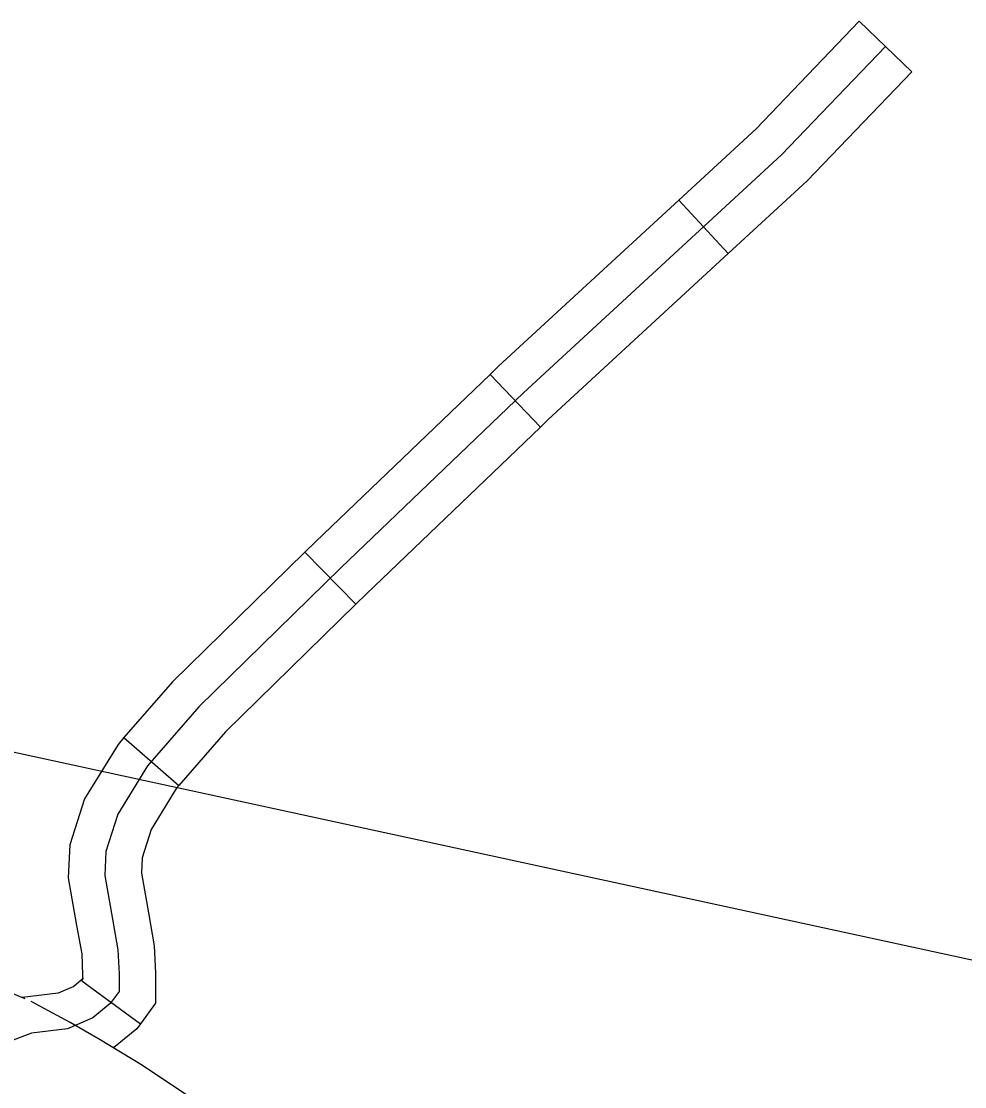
# Model space of a CAD drawing. Extents: x 813775 to 1157140, y 1757555 to 1979907.
# Drawn here: x 1015987 to 1019875, y 1842587 to 1846976 of the extents above; entities that cross this region are included whole.
import ezdxf

# ---------------------------------------------------------------- set-up
doc = ezdxf.new("R2010")
doc.units = 0
for name, color, linetype in [('Level 10', 7, 'Continuous'), ('Level 32', 7, 'Continuous'), ('Level 35', 7, 'Continuous'), ('R_Draft', 7, 'Continuous')]:
    doc.layers.add(name, color=color, linetype=linetype)

msp = doc.modelspace()

# ---------------------------------------------------------------- linework, layer by layer
at = {"layer": 'Level 10'}
for points in [[(1016002.6, 1842949.2), (1015874.9, 1843000.3), (1015705.3, 1843060.7), (1015510.2, 1843123.8), (1015298.7, 1843181.8), (1015129.6, 1843219.1), (1015002.9, 1843245.6), (1014750.1, 1843282.1), (1014213.8, 1843366.4), (1013919.7, 1843411), (1013561.5, 1843463), (1013253.1, 1843511.3)], [(1017977.1, 1841647.8), (1017677.2, 1841852.4), (1017446.9, 1842014.2), (1017217.1, 1842170.2), (1017051.1, 1842287.3), (1016888.8, 1842400.1), (1016689.6, 1842538.5), (1016486, 1842674.3), (1016312.4, 1842779.7), (1016188.6, 1842851.7), (1016027.3, 1842937.7)]]:
    msp.add_lwpolyline(points, dxfattribs=at)
at = {"layer": 'Level 32'}
for p, q in [((1019439.6, 1846975.8), (1019656.2, 1846768.2)), ((1018696.5, 1846239.4), (1018899.8, 1846018.8)), ((1017918.5, 1845521), (1018126.1, 1845304.4)), ((1017155.7, 1844788.6), (1017365.4, 1844574.1)), ((1016409.9, 1844025), (1016636.3, 1843828.1)), ((1016235.9, 1843022.4), (1016478.6, 1842846.1))]:
    msp.add_line(p, q, dxfattribs=at)
for points in [[(1019439.6, 1846975.8), (1019014.8, 1846532.7), (1018696.5, 1846239.4)], [(1019656.2, 1846768.2), (1019225, 1846318.4), (1018899.8, 1846018.8)], [(1018696.5, 1846239.4), (1017953.9, 1845554.9), (1017918.5, 1845521)], [(1018899.8, 1846018.8), (1018159.4, 1845336.3), (1018126.1, 1845304.4)], [(1017918.5, 1845521), (1017199.9, 1844831.9), (1017155.7, 1844788.6)], [(1018126.1, 1845304.4), (1017408.6, 1844616.3), (1017365.4, 1844574.1)], [(1017155.7, 1844788.6), (1016609.3, 1844254.4), (1016409.9, 1844025)], [(1017365.4, 1844574.1), (1016827.8, 1844048.4), (1016636.3, 1843828.1)], [(1016409.9, 1844025), (1016385.4, 1843996.9), (1016247.9, 1843772.6), (1016186.7, 1843583.1), (1016180.5, 1843447.3), (1016214.9, 1843250.4), (1016235.8, 1843133.6), (1016239.7, 1843047.6), (1016239.7, 1843027.6), (1016235.9, 1843022.4)], [(1016636.3, 1843828.1), (1016628.2, 1843818.8), (1016522.4, 1843646.3), (1016484.5, 1843529.2), (1016481.7, 1843466.5), (1016510.4, 1843302.6), (1016534.6, 1843166.9), (1016539.7, 1843054.4), (1016539.7, 1842930.1), (1016478.6, 1842846.1)], [(1016243.8, 1843033.3), (1016202.8, 1843000), (1016138.1, 1842971.8), (1015990.7, 1842953.9)], [(1016478.6, 1842846.1), (1016463.5, 1842825.3), (1016366.8, 1842746.6)]]:
    msp.add_lwpolyline(points, dxfattribs=at)
at = {"layer": 'Level 35'}
msp.add_lwpolyline([(1019547.9, 1846872), (1019119.9, 1846425.6), (1018056.6, 1845445.6), (1017304.2, 1844724.1), (1016718.6, 1844151.4), (1016506.8, 1843907.9), (1016385.2, 1843709.4), (1016335.6, 1843556.1), (1016331.1, 1843456.9), (1016362.6, 1843276.5), (1016385.2, 1843150.3), (1016389.7, 1843051), (1016389.7, 1842978.9), (1016353.6, 1842929.3), (1016281.5, 1842870.7), (1016177.9, 1842825.6), (1016029.2, 1842807.5), (1015857.9, 1842743.2)], dxfattribs=at)
at = {"layer": 'R_Draft'}
msp.add_line((1092628.5, 1827333), (1002593.6, 1846862.3), dxfattribs=at)

doc.saveas('drawing.dxf')
